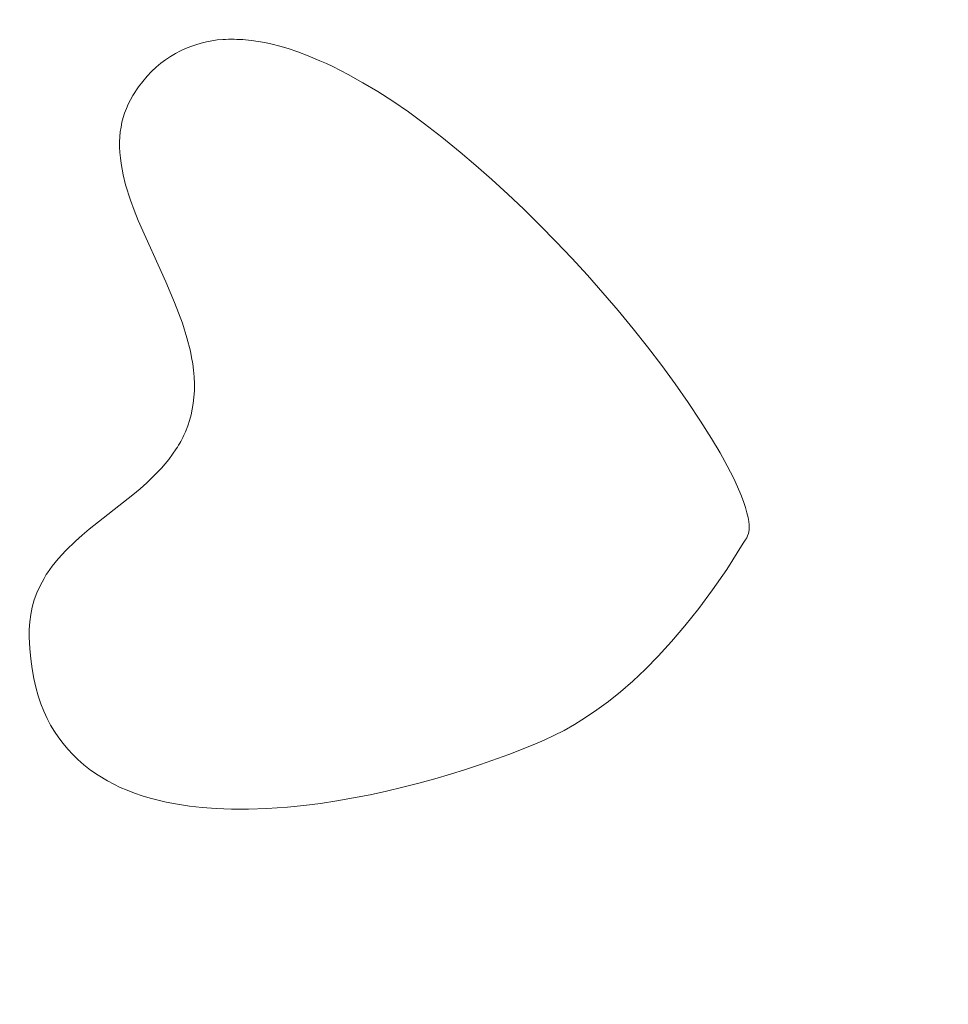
# Model space of a CAD drawing. Header units: millimetres. Extents: x -159 to 180, y -161 to 116.
# Tile 486 of 656: x -9.41 to -2.09, y -73.84 to -66.09. Entities that reach past the tile are written whole.
import ezdxf

# ---------------------------------------------------------------- set-up
doc = ezdxf.new("R2010")
doc.units = ezdxf.units.MM
doc.header["$MEASUREMENT"] = 0
doc.layers.add('Layer 1', color=7, linetype='Continuous')

msp = doc.modelspace()

# ---------------------------------------------------------------- linework, layer by layer
at = {"layer": 'Layer 1', "color": 18, "lineweight": 9}
for points, knots in [([(-158.5852, -104.074), (-158.5852, -104.074), (179.5952, -104.074), (179.5952, -104.074), (179.5952, -104.074), (179.5952, -104.074), (179.5952, 115.719), (179.5952, 115.719), (179.5952, 115.719), (179.5952, 115.719), (-158.5852, 115.719), (-158.5852, 115.719), (-158.5852, 115.719), (-158.5852, 115.719), (-158.5852, -104.074), (-158.5852, -104.074)], [0, 0, 0, 0, 0.2, 0.2, 0.2, 0.2, 0.4, 0.4, 0.4, 0.4, 0.6, 0.6, 0.6, 0.6, 1, 1, 1, 1]), ([(58.7021, -7.5691), (58.7021, -7.5691), (58.7021, -2.7996), (58.7021, -2.7996), (58.7021, -2.7996), (58.7021, -2.7996), (53.9333, -2.7996), (53.9333, -2.7996), (53.9333, -2.7996), (53.9333, -2.7996), (53.9333, 0.2004), (53.9333, 0.2004), (53.9333, 0.2004), (53.9333, 0.2004), (45.9738, 0.2004), (45.9738, 0.2004), (45.9738, 0.2004), (45.9738, 0.2004), (45.9738, -2.7996), (45.9738, -2.7996), (45.9738, -2.7996), (45.9738, -2.7996), (38.2683, -2.7996), (38.2683, -2.7996), (38.2683, -2.7996), (38.2683, -2.7996), (38.2683, 0.2004), (38.2683, 0.2004), (38.2683, 0.2004), (38.2683, 0.2004), (30.3088, 0.2004), (30.3088, 0.2004), (30.3088, 0.2004), (30.3088, 0.2004), (30.3088, -2.7996), (30.3088, -2.7996), (30.3088, -2.7996), (30.3088, -2.7996), (22.6034, -2.7996), (22.6034, -2.7996), (22.6034, -2.7996), (22.6034, -2.7996), (22.6034, 0.2004), (22.6034, 0.2004), (22.6034, 0.2004), (22.6034, 0.2004), (14.6439, 0.2004), (14.6439, 0.2004), (14.6439, 0.2004), (14.6439, 0.2004), (14.6439, -2.7996), (14.6439, -2.7996), (14.6439, -2.7996), (14.6439, -2.7996), (6.9385, -2.7996), (6.9385, -2.7996), (6.9385, -2.7996), (6.9385, -2.7996), (6.9385, 0.2004), (6.9385, 0.2004), (6.9385, 0.2004), (6.9385, 0.2004), (-1.021, 0.2004), (-1.021, 0.2004), (-1.021, 0.2004), (-1.021, 0.2004), (-1.021, -2.7996), (-1.021, -2.7996), (-1.021, -2.7996), (-1.021, -2.7996), (-8.7264, -2.7996), (-8.7264, -2.7996), (-8.7264, -2.7996), (-8.7264, -2.7996), (-8.7264, 0.2004), (-8.7264, 0.2004), (-8.7264, 0.2004), (-8.7264, 0.2004), (-16.686, 0.2004), (-16.686, 0.2004), (-16.686, 0.2004), (-16.686, 0.2004), (-16.686, -2.7996), (-16.686, -2.7996), (-16.686, -2.7996), (-16.686, -2.7996), (-24.3914, -2.7996), (-24.3914, -2.7996), (-24.3914, -2.7996), (-24.3914, -2.7996), (-24.3914, 0.2004), (-24.3914, 0.2004), (-24.3914, 0.2004), (-24.3914, 0.2004), (-32.351, 0.2004), (-32.351, 0.2004), (-32.351, 0.2004), (-32.351, 0.2004), (-32.351, -2.7996), (-32.351, -2.7996), (-32.351, -2.7996), (-32.351, -2.7996), (-37.1199, -2.7996), (-37.1199, -2.7996), (-37.1199, -2.7996), (-37.1199, -2.7996), (-37.1199, -7.5691), (-37.1199, -7.5691), (-37.1199, -7.5691), (-37.1199, -7.5691), (-40.1199, -7.5691), (-40.1199, -7.5691), (-40.1199, -7.5691), (-40.1199, -7.5691), (-40.1199, -15.5281), (-40.1199, -15.5281), (-40.1199, -15.5281), (-40.1199, -15.5281), (-37.1199, -15.5281), (-37.1199, -15.5281), (-37.1199, -15.5281), (-37.1199, -15.5281), (-37.1199, -23.2341), (-37.1199, -23.2341), (-37.1199, -23.2341), (-37.1199, -23.2341), (-40.1199, -23.2341), (-40.1199, -23.2341), (-40.1199, -23.2341), (-40.1199, -23.2341), (-40.1199, -31.1931), (-40.1199, -31.1931), (-40.1199, -31.1931), (-40.1199, -31.1931), (-37.1199, -31.1931), (-37.1199, -31.1931), (-37.1199, -31.1931), (-37.1199, -31.1931), (-37.1199, -38.8982), (-37.1199, -38.8982), (-37.1199, -38.8982), (-37.1199, -38.8982), (-40.1199, -38.8982), (-40.1199, -38.8982), (-40.1199, -38.8982), (-40.1199, -38.8982), (-40.1199, -46.8582), (-40.1199, -46.8582), (-40.1199, -46.8582), (-40.1199, -46.8582), (-37.1199, -46.8582), (-37.1199, -46.8582), (-37.1199, -46.8582), (-37.1199, -46.8582), (-37.1199, -54.5632), (-37.1199, -54.5632), (-37.1199, -54.5632), (-37.1199, -54.5632), (-40.1199, -54.5632), (-40.1199, -54.5632), (-40.1199, -54.5632), (-40.1199, -54.5632), (-40.1199, -62.5232), (-40.1199, -62.5232), (-40.1199, -62.5232), (-40.1199, -62.5232), (-37.1199, -62.5232), (-37.1199, -62.5232), (-37.1199, -62.5232), (-37.1199, -62.5232), (-37.1199, -70.2283), (-37.1199, -70.2283), (-37.1199, -70.2283), (-37.1199, -70.2283), (-40.1199, -70.2283), (-40.1199, -70.2283), (-40.1199, -70.2283), (-40.1199, -70.2283), (-40.1199, -78.1882), (-40.1199, -78.1882), (-40.1199, -78.1882), (-40.1199, -78.1882), (-37.1199, -78.1882), (-37.1199, -78.1882), (-37.1199, -78.1882), (-37.1199, -78.1882), (-37.1199, -85.8933), (-37.1199, -85.8933), (-37.1199, -85.8933), (-37.1199, -85.8933), (-40.1199, -85.8933), (-40.1199, -85.8933), (-40.1199, -85.8933), (-40.1199, -85.8933), (-40.1199, -93.8533), (-40.1199, -93.8533), (-40.1199, -93.8533), (-40.1199, -93.8533), (-37.1199, -93.8533), (-37.1199, -93.8533), (-37.1199, -93.8533), (-37.1199, -93.8533), (-37.1199, -98.6218), (-37.1199, -98.6218), (-37.1199, -98.6218), (-37.1199, -98.6218), (-32.351, -98.6218), (-32.351, -98.6218), (-32.351, -98.6218), (-32.351, -98.6218), (-32.351, -101.6218), (-32.351, -101.6218), (-32.351, -101.6218), (-32.351, -101.6218), (-24.3914, -101.6218), (-24.3914, -101.6218), (-24.3914, -101.6218), (-24.3914, -101.6218), (-24.3914, -98.6218), (-24.3914, -98.6218), (-24.3914, -98.6218), (-24.3914, -98.6218), (-16.686, -98.6218), (-16.686, -98.6218), (-16.686, -98.6218), (-16.686, -98.6218), (-16.686, -101.6218), (-16.686, -101.6218), (-16.686, -101.6218), (-16.686, -101.6218), (-8.7264, -101.6218), (-8.7264, -101.6218), (-8.7264, -101.6218), (-8.7264, -101.6218), (-8.7264, -98.6218), (-8.7264, -98.6218), (-8.7264, -98.6218), (-8.7264, -98.6218), (-1.021, -98.6218), (-1.021, -98.6218), (-1.021, -98.6218), (-1.021, -98.6218), (-1.021, -101.6218), (-1.021, -101.6218), (-1.021, -101.6218), (-1.021, -101.6218), (6.9385, -101.6218), (6.9385, -101.6218), (6.9385, -101.6218), (6.9385, -101.6218), (6.9385, -98.6218), (6.9385, -98.6218), (6.9385, -98.6218), (6.9385, -98.6218), (14.6439, -98.6218), (14.6439, -98.6218), (14.6439, -98.6218), (14.6439, -98.6218), (14.6439, -101.6218), (14.6439, -101.6218), (14.6439, -101.6218), (14.6439, -101.6218), (22.6034, -101.6218), (22.6034, -101.6218), (22.6034, -101.6218), (22.6034, -101.6218), (22.6034, -98.6218), (22.6034, -98.6218), (22.6034, -98.6218), (22.6034, -98.6218), (30.3088, -98.6218), (30.3088, -98.6218), (30.3088, -98.6218), (30.3088, -98.6218), (30.3088, -101.6218), (30.3088, -101.6218), (30.3088, -101.6218), (30.3088, -101.6218), (38.2683, -101.6218), (38.2683, -101.6218), (38.2683, -101.6218), (38.2683, -101.6218), (38.2683, -98.6218), (38.2683, -98.6218), (38.2683, -98.6218), (38.2683, -98.6218), (45.9738, -98.6218), (45.9738, -98.6218), (45.9738, -98.6218), (45.9738, -98.6218), (45.9738, -101.6218), (45.9738, -101.6218), (45.9738, -101.6218), (45.9738, -101.6218), (53.9333, -101.6218), (53.9333, -101.6218), (53.9333, -101.6218), (53.9333, -101.6218), (53.9333, -98.6218), (53.9333, -98.6218), (53.9333, -98.6218), (53.9333, -98.6218), (58.7021, -98.6218), (58.7021, -98.6218), (58.7021, -98.6218), (58.7021, -98.6218), (58.7021, -93.8533), (58.7021, -93.8533), (58.7021, -93.8533), (58.7021, -93.8533), (61.7021, -93.8533), (61.7021, -93.8533), (61.7021, -93.8533), (61.7021, -93.8533), (61.7021, -85.8933), (61.7021, -85.8933), (61.7021, -85.8933), (61.7021, -85.8933), (58.7021, -85.8933), (58.7021, -85.8933), (58.7021, -85.8933), (58.7021, -85.8933), (58.7021, -78.1882), (58.7021, -78.1882), (58.7021, -78.1882), (58.7021, -78.1882), (61.7021, -78.1882), (61.7021, -78.1882), (61.7021, -78.1882), (61.7021, -78.1882), (61.7021, -70.2283), (61.7021, -70.2283), (61.7021, -70.2283), (61.7021, -70.2283), (58.7021, -70.2283), (58.7021, -70.2283), (58.7021, -70.2283), (58.7021, -70.2283), (58.7021, -62.5232), (58.7021, -62.5232), (58.7021, -62.5232), (58.7021, -62.5232), (61.7021, -62.5232), (61.7021, -62.5232), (61.7021, -62.5232), (61.7021, -62.5232), (61.7021, -54.5632), (61.7021, -54.5632), (61.7021, -54.5632), (61.7021, -54.5632), (58.7021, -54.5632), (58.7021, -54.5632), (58.7021, -54.5632), (58.7021, -54.5632), (58.7021, -46.8582), (58.7021, -46.8582), (58.7021, -46.8582), (58.7021, -46.8582), (61.7021, -46.8582), (61.7021, -46.8582), (61.7021, -46.8582), (61.7021, -46.8582), (61.7021, -38.8982), (61.7021, -38.8982), (61.7021, -38.8982), (61.7021, -38.8982), (58.7021, -38.8982), (58.7021, -38.8982), (58.7021, -38.8982), (58.7021, -38.8982), (58.7021, -31.1931), (58.7021, -31.1931), (58.7021, -31.1931), (58.7021, -31.1931), (61.7021, -31.1931), (61.7021, -31.1931), (61.7021, -31.1931), (61.7021, -31.1931), (61.7021, -23.2341), (61.7021, -23.2341), (61.7021, -23.2341), (61.7021, -23.2341), (58.7021, -23.2341), (58.7021, -23.2341), (58.7021, -23.2341), (58.7021, -23.2341), (58.7021, -15.5281), (58.7021, -15.5281), (58.7021, -15.5281), (58.7021, -15.5281), (61.7021, -15.5281), (61.7021, -15.5281), (61.7021, -15.5281), (61.7021, -15.5281), (61.7021, -7.5691), (61.7021, -7.5691), (61.7021, -7.5691), (61.7021, -7.5691), (58.7021, -7.5691), (58.7021, -7.5691)], [0, 0, 0, 0, 0.009901, 0.009901, 0.009901, 0.009901, 0.019802, 0.019802, 0.019802, 0.019802, 0.029703, 0.029703, 0.029703, 0.029703, 0.039604, 0.039604, 0.039604, 0.039604, 0.049505, 0.049505, 0.049505, 0.049505, 0.059406, 0.059406, 0.059406, 0.059406, 0.069307, 0.069307, 0.069307, 0.069307, 0.079208, 0.079208, 0.079208, 0.079208, 0.089109, 0.089109, 0.089109, 0.089109, 0.09901, 0.09901, 0.09901, 0.09901, 0.108911, 0.108911, 0.108911, 0.108911, 0.118812, 0.118812, 0.118812, 0.118812, 0.128713, 0.128713, 0.128713, 0.128713, 0.138614, 0.138614, 0.138614, 0.138614, 0.148515, 0.148515, 0.148515, 0.148515, 0.158416, 0.158416, 0.158416, 0.158416, 0.168317, 0.168317, 0.168317, 0.168317, 0.178218, 0.178218, 0.178218, 0.178218, 0.188119, 0.188119, 0.188119, 0.188119, 0.19802, 0.19802, 0.19802, 0.19802, 0.207921, 0.207921, 0.207921, 0.207921, 0.217822, 0.217822, 0.217822, 0.217822, 0.227723, 0.227723, 0.227723, 0.227723, 0.237624, 0.237624, 0.237624, 0.237624, 0.247525, 0.247525, 0.247525, 0.247525, 0.257426, 0.257426, 0.257426, 0.257426, 0.267327, 0.267327, 0.267327, 0.267327, 0.277228, 0.277228, 0.277228, 0.277228, 0.287129, 0.287129, 0.287129, 0.287129, 0.29703, 0.29703, 0.29703, 0.29703, 0.306931, 0.306931, 0.306931, 0.306931, 0.316832, 0.316832, 0.316832, 0.316832, 0.326733, 0.326733, 0.326733, 0.326733, 0.336634, 0.336634, 0.336634, 0.336634, 0.346535, 0.346535, 0.346535, 0.346535, 0.356436, 0.356436, 0.356436, 0.356436, 0.366337, 0.366337, 0.366337, 0.366337, 0.376238, 0.376238, 0.376238, 0.376238, 0.386139, 0.386139, 0.386139, 0.386139, 0.39604, 0.39604, 0.39604, 0.39604, 0.405941, 0.405941, 0.405941, 0.405941, 0.415842, 0.415842, 0.415842, 0.415842, 0.425743, 0.425743, 0.425743, 0.425743, 0.435644, 0.435644, 0.435644, 0.435644, 0.445545, 0.445545, 0.445545, 0.445545, 0.455446, 0.455446, 0.455446, 0.455446, 0.465347, 0.465347, 0.465347, 0.465347, 0.475248, 0.475248, 0.475248, 0.475248, 0.485149, 0.485149, 0.485149, 0.485149, 0.49505, 0.49505, 0.49505, 0.49505, 0.50495, 0.50495, 0.50495, 0.50495, 0.514851, 0.514851, 0.514851, 0.514851, 0.524752, 0.524752, 0.524752, 0.524752, 0.534653, 0.534653, 0.534653, 0.534653, 0.544554, 0.544554, 0.544554, 0.544554, 0.554455, 0.554455, 0.554455, 0.554455, 0.564356, 0.564356, 0.564356, 0.564356, 0.574257, 0.574257, 0.574257, 0.574257, 0.584158, 0.584158, 0.584158, 0.584158, 0.594059, 0.594059, 0.594059, 0.594059, 0.60396, 0.60396, 0.60396, 0.60396, 0.613861, 0.613861, 0.613861, 0.613861, 0.623762, 0.623762, 0.623762, 0.623762, 0.633663, 0.633663, 0.633663, 0.633663, 0.643564, 0.643564, 0.643564, 0.643564, 0.653465, 0.653465, 0.653465, 0.653465, 0.663366, 0.663366, 0.663366, 0.663366, 0.673267, 0.673267, 0.673267, 0.673267, 0.683168, 0.683168, 0.683168, 0.683168, 0.693069, 0.693069, 0.693069, 0.693069, 0.70297, 0.70297, 0.70297, 0.70297, 0.712871, 0.712871, 0.712871, 0.712871, 0.722772, 0.722772, 0.722772, 0.722772, 0.732673, 0.732673, 0.732673, 0.732673, 0.742574, 0.742574, 0.742574, 0.742574, 0.752475, 0.752475, 0.752475, 0.752475, 0.762376, 0.762376, 0.762376, 0.762376, 0.772277, 0.772277, 0.772277, 0.772277, 0.782178, 0.782178, 0.782178, 0.782178, 0.792079, 0.792079, 0.792079, 0.792079, 0.80198, 0.80198, 0.80198, 0.80198, 0.811881, 0.811881, 0.811881, 0.811881, 0.821782, 0.821782, 0.821782, 0.821782, 0.831683, 0.831683, 0.831683, 0.831683, 0.841584, 0.841584, 0.841584, 0.841584, 0.851485, 0.851485, 0.851485, 0.851485, 0.861386, 0.861386, 0.861386, 0.861386, 0.871287, 0.871287, 0.871287, 0.871287, 0.881188, 0.881188, 0.881188, 0.881188, 0.891089, 0.891089, 0.891089, 0.891089, 0.90099, 0.90099, 0.90099, 0.90099, 0.910891, 0.910891, 0.910891, 0.910891, 0.920792, 0.920792, 0.920792, 0.920792, 0.930693, 0.930693, 0.930693, 0.930693, 0.940594, 0.940594, 0.940594, 0.940594, 0.950495, 0.950495, 0.950495, 0.950495, 0.960396, 0.960396, 0.960396, 0.960396, 0.970297, 0.970297, 0.970297, 0.970297, 0.980198, 0.980198, 0.980198, 0.980198, 1, 1, 1, 1]), ([(-9.3336, -70.9519), (-9.3336, -70.9519), (-9.3328, -70.8904), (-9.3328, -70.8904), (-9.3328, -70.8904), (-9.3328, -70.8904), (-9.3287, -70.8307), (-9.3287, -70.8307), (-9.3287, -70.8307), (-9.3287, -70.8307), (-9.321, -70.7725), (-9.321, -70.7725), (-9.321, -70.7725), (-9.321, -70.7725), (-9.3093, -70.7153), (-9.3093, -70.7153), (-9.3093, -70.7153), (-9.3093, -70.7153), (-9.2934, -70.6588), (-9.2934, -70.6588), (-9.2934, -70.6588), (-9.2934, -70.6588), (-9.2728, -70.6025), (-9.2728, -70.6025), (-9.2728, -70.6025), (-9.2728, -70.6025), (-9.2473, -70.5461), (-9.2473, -70.5461), (-9.2473, -70.5461), (-9.2473, -70.5461), (-9.2166, -70.489), (-9.2166, -70.489), (-9.2166, -70.489), (-9.2166, -70.489), (-9.2076, -70.4734), (-9.2076, -70.4734), (-9.2076, -70.4734), (-9.2076, -70.4734), (-9.1985, -70.4588), (-9.1985, -70.4588), (-9.1985, -70.4588), (-9.1985, -70.4588), (-9.1891, -70.4451), (-9.1891, -70.4451), (-9.1891, -70.4451), (-9.1891, -70.4451), (-9.1526, -70.3933), (-9.1526, -70.3933), (-9.1526, -70.3933), (-9.1526, -70.3933), (-9.1059, -70.3355), (-9.1059, -70.3355), (-9.1059, -70.3355), (-9.1059, -70.3355), (-9.0459, -70.27), (-9.0459, -70.27), (-9.0459, -70.27), (-9.0459, -70.27), (-8.9695, -70.1951), (-8.9695, -70.1951), (-8.9695, -70.1951), (-8.9695, -70.1951), (-8.9158, -70.1472), (-8.9158, -70.1472), (-8.9158, -70.1472), (-8.9158, -70.1472), (-8.8604, -70.1013), (-8.8604, -70.1013), (-8.8604, -70.1013), (-8.8604, -70.1013), (-8.5159, -69.8298), (-8.5159, -69.8298), (-8.5159, -69.8298), (-8.5159, -69.8298), (-8.4602, -69.783), (-8.4602, -69.783), (-8.4602, -69.783), (-8.4602, -69.783), (-8.4061, -69.7351), (-8.4061, -69.7351), (-8.4061, -69.7351), (-8.4061, -69.7351), (-8.348, -69.6798), (-8.348, -69.6798), (-8.348, -69.6798), (-8.348, -69.6798), (-8.2912, -69.621), (-8.2912, -69.621), (-8.2912, -69.621), (-8.2912, -69.621), (-8.234, -69.5527), (-8.234, -69.5527), (-8.234, -69.5527), (-8.234, -69.5527), (-8.1744, -69.4695), (-8.1744, -69.4695), (-8.1744, -69.4695), (-8.1744, -69.4695), (-8.1652, -69.4548), (-8.1652, -69.4548), (-8.1652, -69.4548), (-8.1652, -69.4548), (-8.156, -69.4402), (-8.156, -69.4402), (-8.156, -69.4402), (-8.156, -69.4402), (-8.1472, -69.4246), (-8.1472, -69.4246), (-8.1472, -69.4246), (-8.1472, -69.4246), (-8.1387, -69.4099), (-8.1387, -69.4099), (-8.1387, -69.4099), (-8.1387, -69.4099), (-8.1305, -69.3943), (-8.1305, -69.3943), (-8.1305, -69.3943), (-8.1305, -69.3943), (-8.1224, -69.3787), (-8.1224, -69.3787), (-8.1224, -69.3787), (-8.1224, -69.3787), (-8.1148, -69.3621), (-8.1148, -69.3621), (-8.1148, -69.3621), (-8.1148, -69.3621), (-8.1025, -69.3355), (-8.1025, -69.3355), (-8.1025, -69.3355), (-8.1025, -69.3355), (-8.0841, -69.2879), (-8.0841, -69.2879), (-8.0841, -69.2879), (-8.0841, -69.2879), (-8.0704, -69.2455), (-8.0704, -69.2455), (-8.0704, -69.2455), (-8.0704, -69.2455), (-8.0584, -69.2022), (-8.0584, -69.2022), (-8.0584, -69.2022), (-8.0584, -69.2022), (-8.0484, -69.1575), (-8.0484, -69.1575), (-8.0484, -69.1575), (-8.0484, -69.1575), (-8.0406, -69.1111), (-8.0406, -69.1111), (-8.0406, -69.1111), (-8.0406, -69.1111), (-8.0351, -69.0626), (-8.0351, -69.0626), (-8.0351, -69.0626), (-8.0351, -69.0626), (-8.0321, -69.0116), (-8.0321, -69.0116), (-8.0321, -69.0116), (-8.0321, -69.0116), (-8.0319, -68.9577), (-8.0319, -68.9577), (-8.0319, -68.9577), (-8.0319, -68.9577), (-8.0346, -68.9006), (-8.0346, -68.9006), (-8.0346, -68.9006), (-8.0346, -68.9006), (-8.0391, -68.8502), (-8.0391, -68.8502), (-8.0391, -68.8502), (-8.0391, -68.8502), (-8.0454, -68.8004), (-8.0454, -68.8004), (-8.0454, -68.8004), (-8.0454, -68.8004), (-8.0536, -68.7508), (-8.0536, -68.7508), (-8.0536, -68.7508), (-8.0536, -68.7508), (-8.0638, -68.7005), (-8.0638, -68.7005), (-8.0638, -68.7005), (-8.0638, -68.7005), (-8.0907, -68.5955), (-8.0907, -68.5955), (-8.0907, -68.5955), (-8.0907, -68.5955), (-8.1266, -68.4802), (-8.1266, -68.4802), (-8.1266, -68.4802), (-8.1266, -68.4802), (-8.1563, -68.3982), (-8.1563, -68.3982), (-8.1563, -68.3982), (-8.1563, -68.3982), (-8.1884, -68.3162), (-8.1884, -68.3162), (-8.1884, -68.3162), (-8.1884, -68.3162), (-8.2582, -68.1531), (-8.2582, -68.1531), (-8.2582, -68.1531), (-8.2582, -68.1531), (-8.4742, -67.6697), (-8.4742, -67.6697), (-8.4742, -67.6697), (-8.4742, -67.6697), (-8.5056, -67.5906), (-8.5056, -67.5906), (-8.5056, -67.5906), (-8.5056, -67.5906), (-8.5344, -67.5115), (-8.5344, -67.5115), (-8.5344, -67.5115), (-8.5344, -67.5115), (-8.5734, -67.3892), (-8.5734, -67.3892), (-8.5734, -67.3892), (-8.5734, -67.3892), (-8.5928, -67.3122), (-8.5928, -67.3122), (-8.5928, -67.3122), (-8.5928, -67.3122), (-8.6093, -67.2229), (-8.6093, -67.2229), (-8.6093, -67.2229), (-8.6093, -67.2229), (-8.6151, -67.1788), (-8.6151, -67.1788), (-8.6151, -67.1788), (-8.6151, -67.1788), (-8.619, -67.1358), (-8.619, -67.1358), (-8.619, -67.1358), (-8.619, -67.1358), (-8.621, -67.0938), (-8.621, -67.0938), (-8.621, -67.0938), (-8.621, -67.0938), (-8.6211, -67.0529), (-8.6211, -67.0529), (-8.6211, -67.0529), (-8.6211, -67.0529), (-8.6193, -67.0129), (-8.6193, -67.0129), (-8.6193, -67.0129), (-8.6193, -67.0129), (-8.6156, -66.9738), (-8.6156, -66.9738), (-8.6156, -66.9738), (-8.6156, -66.9738), (-8.61, -66.9355), (-8.61, -66.9355), (-8.61, -66.9355), (-8.61, -66.9355), (-8.6024, -66.898), (-8.6024, -66.898), (-8.6024, -66.898), (-8.6024, -66.898), (-8.5929, -66.8612), (-8.5929, -66.8612), (-8.5929, -66.8612), (-8.5929, -66.8612), (-8.5814, -66.825), (-8.5814, -66.825), (-8.5814, -66.825), (-8.5814, -66.825), (-8.568, -66.7895), (-8.568, -66.7895), (-8.568, -66.7895), (-8.568, -66.7895), (-8.5527, -66.7544), (-8.5527, -66.7544), (-8.5527, -66.7544), (-8.5527, -66.7544), (-8.5161, -66.6857), (-8.5161, -66.6857), (-8.5161, -66.6857), (-8.5161, -66.6857), (-8.4716, -66.6184), (-8.4716, -66.6184), (-8.4716, -66.6184), (-8.4716, -66.6184), (-8.4385, -66.5753), (-8.4385, -66.5753), (-8.4385, -66.5753), (-8.4385, -66.5753), (-8.4045, -66.5353), (-8.4045, -66.5353), (-8.4045, -66.5353), (-8.4045, -66.5353), (-8.3694, -66.4984), (-8.3694, -66.4984), (-8.3694, -66.4984), (-8.3694, -66.4984), (-8.3335, -66.4644), (-8.3335, -66.4644), (-8.3335, -66.4644), (-8.3335, -66.4644), (-8.2967, -66.4333), (-8.2967, -66.4333), (-8.2967, -66.4333), (-8.2967, -66.4333), (-8.2592, -66.405), (-8.2592, -66.405), (-8.2592, -66.405), (-8.2592, -66.405), (-8.2209, -66.3793), (-8.2209, -66.3793), (-8.2209, -66.3793), (-8.2209, -66.3793), (-8.1818, -66.3562), (-8.1818, -66.3562), (-8.1818, -66.3562), (-8.1818, -66.3562), (-8.1422, -66.3355), (-8.1422, -66.3355), (-8.1422, -66.3355), (-8.1422, -66.3355), (-8.102, -66.3171), (-8.102, -66.3171), (-8.102, -66.3171), (-8.102, -66.3171), (-8.0612, -66.3009), (-8.0612, -66.3009), (-8.0612, -66.3009), (-8.0612, -66.3009), (-8.02, -66.2869), (-8.02, -66.2869), (-8.02, -66.2869), (-8.02, -66.2869), (-7.9784, -66.2749), (-7.9784, -66.2749), (-7.9784, -66.2749), (-7.9784, -66.2749), (-7.9364, -66.2647), (-7.9364, -66.2647), (-7.9364, -66.2647), (-7.9364, -66.2647), (-7.8514, -66.2498), (-7.8514, -66.2498), (-7.8514, -66.2498), (-7.8514, -66.2498), (-7.808, -66.2459), (-7.808, -66.2459), (-7.808, -66.2459), (-7.808, -66.2459), (-7.786, -66.2449), (-7.786, -66.2449), (-7.786, -66.2449), (-7.786, -66.2449), (-7.7638, -66.2439), (-7.7638, -66.2439), (-7.7638, -66.2439), (-7.7638, -66.2439), (-7.7191, -66.2439), (-7.7191, -66.2439), (-7.7191, -66.2439), (-7.7191, -66.2439), (-7.6965, -66.2449), (-7.6965, -66.2449), (-7.6965, -66.2449), (-7.6965, -66.2449), (-7.6738, -66.2459), (-7.6738, -66.2459), (-7.6738, -66.2459), (-7.6738, -66.2459), (-7.651, -66.2468), (-7.651, -66.2468), (-7.651, -66.2468), (-7.651, -66.2468), (-7.6281, -66.2488), (-7.6281, -66.2488), (-7.6281, -66.2488), (-7.6281, -66.2488), (-7.6049, -66.2507), (-7.6049, -66.2507), (-7.6049, -66.2507), (-7.6049, -66.2507), (-7.5817, -66.2537), (-7.5817, -66.2537), (-7.5817, -66.2537), (-7.5817, -66.2537), (-7.4769, -66.2707), (-7.4769, -66.2707), (-7.4769, -66.2707), (-7.4769, -66.2707), (-7.4204, -66.2823), (-7.4204, -66.2823), (-7.4204, -66.2823), (-7.4204, -66.2823), (-7.3593, -66.2974), (-7.3593, -66.2974), (-7.3593, -66.2974), (-7.3593, -66.2974), (-7.2923, -66.317), (-7.2923, -66.317), (-7.2923, -66.317), (-7.2923, -66.317), (-7.2181, -66.3421), (-7.2181, -66.3421), (-7.2181, -66.3421), (-7.2181, -66.3421), (-7.1353, -66.3737), (-7.1353, -66.3737), (-7.1353, -66.3737), (-7.1353, -66.3737), (-7.0426, -66.4129), (-7.0426, -66.4129), (-7.0426, -66.4129), (-7.0426, -66.4129), (-6.9915, -66.4353), (-6.9915, -66.4353), (-6.9915, -66.4353), (-6.9915, -66.4353), (-6.9401, -66.4597), (-6.9401, -66.4597), (-6.9401, -66.4597), (-6.9401, -66.4597), (-6.8216, -66.5217), (-6.8216, -66.5217), (-6.8216, -66.5217), (-6.8216, -66.5217), (-6.7047, -66.5867), (-6.7047, -66.5867), (-6.7047, -66.5867), (-6.7047, -66.5867), (-6.5877, -66.6564), (-6.5877, -66.6564), (-6.5877, -66.6564), (-6.5877, -66.6564), (-6.4687, -66.7325), (-6.4687, -66.7325), (-6.4687, -66.7325), (-6.4687, -66.7325), (-6.346, -66.8164), (-6.346, -66.8164), (-6.346, -66.8164), (-6.346, -66.8164), (-6.2178, -66.91), (-6.2178, -66.91), (-6.2178, -66.91), (-6.2178, -66.91), (-6.0822, -67.0149), (-6.0822, -67.0149), (-6.0822, -67.0149), (-6.0822, -67.0149), (-5.9376, -67.1326), (-5.9376, -67.1326), (-5.9376, -67.1326), (-5.9376, -67.1326), (-5.8142, -67.2374), (-5.8142, -67.2374), (-5.8142, -67.2374), (-5.8142, -67.2374), (-5.6894, -67.3476), (-5.6894, -67.3476), (-5.6894, -67.3476), (-5.6894, -67.3476), (-5.5637, -67.463), (-5.5637, -67.463), (-5.5637, -67.463), (-5.5637, -67.463), (-5.4373, -67.583), (-5.4373, -67.583), (-5.4373, -67.583), (-5.4373, -67.583), (-5.3109, -67.7074), (-5.3109, -67.7074), (-5.3109, -67.7074), (-5.3109, -67.7074), (-5.1848, -67.8357), (-5.1848, -67.8357), (-5.1848, -67.8357), (-5.1848, -67.8357), (-5.0596, -67.9676), (-5.0596, -67.9676), (-5.0596, -67.9676), (-5.0596, -67.9676), (-4.9356, -68.1026), (-4.9356, -68.1026), (-4.9356, -68.1026), (-4.9356, -68.1026), (-4.8133, -68.2404), (-4.8133, -68.2404), (-4.8133, -68.2404), (-4.8133, -68.2404), (-4.6932, -68.3805), (-4.6932, -68.3805), (-4.6932, -68.3805), (-4.6932, -68.3805), (-4.5758, -68.5227), (-4.5758, -68.5227), (-4.5758, -68.5227), (-4.5758, -68.5227), (-4.4614, -68.6665), (-4.4614, -68.6665), (-4.4614, -68.6665), (-4.4614, -68.6665), (-4.3505, -68.8116), (-4.3505, -68.8116), (-4.3505, -68.8116), (-4.3505, -68.8116), (-4.2437, -68.9575), (-4.2437, -68.9575), (-4.2437, -68.9575), (-4.2437, -68.9575), (-4.1412, -69.1038), (-4.1412, -69.1038), (-4.1412, -69.1038), (-4.1412, -69.1038), (-4.0437, -69.2503), (-4.0437, -69.2503), (-4.0437, -69.2503), (-4.0437, -69.2503), (-3.9569, -69.3868), (-3.9569, -69.3868), (-3.9569, -69.3868), (-3.9569, -69.3868), (-3.8891, -69.5), (-3.8891, -69.5), (-3.8891, -69.5), (-3.8891, -69.5), (-3.8334, -69.6013), (-3.8334, -69.6013), (-3.8334, -69.6013), (-3.8334, -69.6013), (-3.7831, -69.7024), (-3.7831, -69.7024), (-3.7831, -69.7024), (-3.7831, -69.7024), (-3.7526, -69.7689), (-3.7526, -69.7689), (-3.7526, -69.7689), (-3.7526, -69.7689), (-3.7273, -69.8287), (-3.7273, -69.8287), (-3.7273, -69.8287), (-3.7273, -69.8287), (-3.7069, -69.8822), (-3.7069, -69.8822), (-3.7069, -69.8822), (-3.7069, -69.8822), (-3.6908, -69.9297), (-3.6908, -69.9297), (-3.6908, -69.9297), (-3.6908, -69.9297), (-3.6787, -69.9716), (-3.6787, -69.9716), (-3.6787, -69.9716), (-3.6787, -69.9716), (-3.67, -70.0081), (-3.67, -70.0081), (-3.67, -70.0081), (-3.67, -70.0081), (-3.6644, -70.0397), (-3.6644, -70.0397), (-3.6644, -70.0397), (-3.6644, -70.0397), (-3.6613, -70.0666), (-3.6613, -70.0666), (-3.6613, -70.0666), (-3.6613, -70.0666), (-3.6603, -70.0891), (-3.6603, -70.0891), (-3.6603, -70.0891), (-3.6603, -70.0891), (-3.6609, -70.1077), (-3.6609, -70.1077), (-3.6609, -70.1077), (-3.6609, -70.1077), (-3.6653, -70.1342), (-3.6653, -70.1342), (-3.6653, -70.1342), (-3.6653, -70.1342), (-3.6737, -70.1541), (-3.6737, -70.1541), (-3.6737, -70.1541), (-3.6737, -70.1541), (-3.6766, -70.1619), (-3.6766, -70.1619), (-3.6766, -70.1619), (-3.6766, -70.1619), (-3.6801, -70.1687), (-3.6801, -70.1687), (-3.6801, -70.1687), (-3.6801, -70.1687), (-3.6838, -70.1755), (-3.6838, -70.1755), (-3.6838, -70.1755), (-3.6838, -70.1755), (-3.688, -70.1814), (-3.688, -70.1814), (-3.688, -70.1814), (-3.688, -70.1814), (-3.6917, -70.1873), (-3.6917, -70.1873), (-3.6917, -70.1873), (-3.6917, -70.1873), (-3.7073, -70.2117), (-3.7073, -70.2117), (-3.7073, -70.2117), (-3.7073, -70.2117), (-3.8378, -70.4187), (-3.8378, -70.4187), (-3.8378, -70.4187), (-3.8378, -70.4187), (-3.9493, -70.5789), (-3.9493, -70.5789), (-3.9493, -70.5789), (-3.9493, -70.5789), (-4.0591, -70.7266), (-4.0591, -70.7266), (-4.0591, -70.7266), (-4.0591, -70.7266), (-4.167, -70.8623), (-4.167, -70.8623), (-4.167, -70.8623), (-4.167, -70.8623), (-4.273, -70.9865), (-4.273, -70.9865), (-4.273, -70.9865), (-4.273, -70.9865), (-4.377, -71.1), (-4.377, -71.1), (-4.377, -71.1), (-4.377, -71.1), (-4.4787, -71.2032), (-4.4787, -71.2032), (-4.4787, -71.2032), (-4.4787, -71.2032), (-4.5782, -71.2967), (-4.5782, -71.2967), (-4.5782, -71.2967), (-4.5782, -71.2967), (-4.6752, -71.381), (-4.6752, -71.381), (-4.6752, -71.381), (-4.6752, -71.381), (-4.7696, -71.4568), (-4.7696, -71.4568), (-4.7696, -71.4568), (-4.7696, -71.4568), (-4.8614, -71.5246), (-4.8614, -71.5246), (-4.8614, -71.5246), (-4.8614, -71.5246), (-4.9504, -71.5849), (-4.9504, -71.5849), (-4.9504, -71.5849), (-4.9504, -71.5849), (-5.0364, -71.6383), (-5.0364, -71.6383), (-5.0364, -71.6383), (-5.0364, -71.6383), (-5.1195, -71.6855), (-5.1195, -71.6855), (-5.1195, -71.6855), (-5.1195, -71.6855), (-5.1994, -71.7269), (-5.1994, -71.7269), (-5.1994, -71.7269), (-5.1994, -71.7269), (-5.276, -71.7631), (-5.276, -71.7631), (-5.276, -71.7631), (-5.276, -71.7631), (-5.3492, -71.7947), (-5.3492, -71.7947), (-5.3492, -71.7947), (-5.3492, -71.7947), (-5.5548, -71.8753), (-5.5548, -71.8753), (-5.5548, -71.8753), (-5.5548, -71.8753), (-5.7778, -71.9546), (-5.7778, -71.9546), (-5.7778, -71.9546), (-5.7778, -71.9546), (-5.8948, -71.993), (-5.8948, -71.993), (-5.8948, -71.993), (-5.8948, -71.993), (-6.015, -72.0304), (-6.015, -72.0304), (-6.015, -72.0304), (-6.015, -72.0304), (-6.1379, -72.0664), (-6.1379, -72.0664), (-6.1379, -72.0664), (-6.1379, -72.0664), (-6.2631, -72.1008), (-6.2631, -72.1008), (-6.2631, -72.1008), (-6.2631, -72.1008), (-6.3902, -72.1334), (-6.3902, -72.1334), (-6.3902, -72.1334), (-6.3902, -72.1334), (-6.5187, -72.1639), (-6.5187, -72.1639), (-6.5187, -72.1639), (-6.5187, -72.1639), (-6.6483, -72.192), (-6.6483, -72.192), (-6.6483, -72.192), (-6.6483, -72.192), (-6.7786, -72.2176), (-6.7786, -72.2176), (-6.7786, -72.2176), (-6.7786, -72.2176), (-6.9091, -72.2403), (-6.9091, -72.2403), (-6.9091, -72.2403), (-6.9091, -72.2403), (-7.0394, -72.2599), (-7.0394, -72.2599), (-7.0394, -72.2599), (-7.0394, -72.2599), (-7.1691, -72.2761), (-7.1691, -72.2761), (-7.1691, -72.2761), (-7.1691, -72.2761), (-7.2978, -72.2888), (-7.2978, -72.2888), (-7.2978, -72.2888), (-7.2978, -72.2888), (-7.46, -72.3001), (-7.46, -72.3001), (-7.46, -72.3001), (-7.46, -72.3001), (-7.6066, -72.3057), (-7.6066, -72.3057), (-7.6066, -72.3057), (-7.6066, -72.3057), (-7.7393, -72.306), (-7.7393, -72.306), (-7.7393, -72.306), (-7.7393, -72.306), (-7.8598, -72.3016), (-7.8598, -72.3016), (-7.8598, -72.3016), (-7.8598, -72.3016), (-7.9698, -72.2932), (-7.9698, -72.2932), (-7.9698, -72.2932), (-7.9698, -72.2932), (-8.0709, -72.2813), (-8.0709, -72.2813), (-8.0709, -72.2813), (-8.0709, -72.2813), (-8.1648, -72.2665), (-8.1648, -72.2665), (-8.1648, -72.2665), (-8.1648, -72.2665), (-8.2533, -72.2493), (-8.2533, -72.2493), (-8.2533, -72.2493), (-8.2533, -72.2493), (-8.3179, -72.2346), (-8.3179, -72.2346), (-8.3179, -72.2346), (-8.3179, -72.2346), (-8.3815, -72.2179), (-8.3815, -72.2179), (-8.3815, -72.2179), (-8.3815, -72.2179), (-8.4434, -72.1995), (-8.4434, -72.1995), (-8.4434, -72.1995), (-8.4434, -72.1995), (-8.5035, -72.1793), (-8.5035, -72.1793), (-8.5035, -72.1793), (-8.5035, -72.1793), (-8.5611, -72.1574), (-8.5611, -72.1574), (-8.5611, -72.1574), (-8.5611, -72.1574), (-8.6159, -72.1341), (-8.6159, -72.1341), (-8.6159, -72.1341), (-8.6159, -72.1341), (-8.6674, -72.1093), (-8.6674, -72.1093), (-8.6674, -72.1093), (-8.6674, -72.1093), (-8.7153, -72.0833), (-8.7153, -72.0833), (-8.7153, -72.0833), (-8.7153, -72.0833), (-8.7905, -72.038), (-8.7905, -72.038), (-8.7905, -72.038), (-8.7905, -72.038), (-8.851, -71.9975), (-8.851, -71.9975), (-8.851, -71.9975), (-8.851, -71.9975), (-8.9024, -71.9579), (-8.9024, -71.9579), (-8.9024, -71.9579), (-8.9024, -71.9579), (-8.95, -71.9153), (-8.95, -71.9153), (-8.95, -71.9153), (-8.95, -71.9153), (-8.9905, -71.8748), (-8.9905, -71.8748), (-8.9905, -71.8748), (-8.9905, -71.8748), (-9.0293, -71.8328), (-9.0293, -71.8328), (-9.0293, -71.8328), (-9.0293, -71.8328), (-9.0661, -71.789), (-9.0661, -71.789), (-9.0661, -71.789), (-9.0661, -71.789), (-9.101, -71.7431), (-9.101, -71.7431), (-9.101, -71.7431), (-9.101, -71.7431), (-9.1337, -71.695), (-9.1337, -71.695), (-9.1337, -71.695), (-9.1337, -71.695), (-9.1643, -71.6445), (-9.1643, -71.6445), (-9.1643, -71.6445), (-9.1643, -71.6445), (-9.1927, -71.5912), (-9.1927, -71.5912), (-9.1927, -71.5912), (-9.1927, -71.5912), (-9.2187, -71.535), (-9.2187, -71.535), (-9.2187, -71.535), (-9.2187, -71.535), (-9.2423, -71.4756), (-9.2423, -71.4756), (-9.2423, -71.4756), (-9.2423, -71.4756), (-9.2635, -71.4128), (-9.2635, -71.4128), (-9.2635, -71.4128), (-9.2635, -71.4128), (-9.2821, -71.3464), (-9.2821, -71.3464), (-9.2821, -71.3464), (-9.2821, -71.3464), (-9.298, -71.2761), (-9.298, -71.2761), (-9.298, -71.2761), (-9.298, -71.2761), (-9.3112, -71.2017), (-9.3112, -71.2017), (-9.3112, -71.2017), (-9.3112, -71.2017), (-9.3216, -71.1231), (-9.3216, -71.1231), (-9.3216, -71.1231), (-9.3216, -71.1231), (-9.3291, -71.0399), (-9.3291, -71.0399), (-9.3291, -71.0399), (-9.3291, -71.0399), (-9.3336, -70.9519), (-9.3336, -70.9519)], [0, 0, 0, 0, 0.004587, 0.004587, 0.004587, 0.004587, 0.009174, 0.009174, 0.009174, 0.009174, 0.013761, 0.013761, 0.013761, 0.013761, 0.018349, 0.018349, 0.018349, 0.018349, 0.022936, 0.022936, 0.022936, 0.022936, 0.027523, 0.027523, 0.027523, 0.027523, 0.03211, 0.03211, 0.03211, 0.03211, 0.036697, 0.036697, 0.036697, 0.036697, 0.041284, 0.041284, 0.041284, 0.041284, 0.045872, 0.045872, 0.045872, 0.045872, 0.050459, 0.050459, 0.050459, 0.050459, 0.055046, 0.055046, 0.055046, 0.055046, 0.059633, 0.059633, 0.059633, 0.059633, 0.06422, 0.06422, 0.06422, 0.06422, 0.068807, 0.068807, 0.068807, 0.068807, 0.073394, 0.073394, 0.073394, 0.073394, 0.077982, 0.077982, 0.077982, 0.077982, 0.082569, 0.082569, 0.082569, 0.082569, 0.087156, 0.087156, 0.087156, 0.087156, 0.091743, 0.091743, 0.091743, 0.091743, 0.09633, 0.09633, 0.09633, 0.09633, 0.100917, 0.100917, 0.100917, 0.100917, 0.105505, 0.105505, 0.105505, 0.105505, 0.110092, 0.110092, 0.110092, 0.110092, 0.114679, 0.114679, 0.114679, 0.114679, 0.119266, 0.119266, 0.119266, 0.119266, 0.123853, 0.123853, 0.123853, 0.123853, 0.12844, 0.12844, 0.12844, 0.12844, 0.133028, 0.133028, 0.133028, 0.133028, 0.137615, 0.137615, 0.137615, 0.137615, 0.142202, 0.142202, 0.142202, 0.142202, 0.146789, 0.146789, 0.146789, 0.146789, 0.151376, 0.151376, 0.151376, 0.151376, 0.155963, 0.155963, 0.155963, 0.155963, 0.16055, 0.16055, 0.16055, 0.16055, 0.165138, 0.165138, 0.165138, 0.165138, 0.169725, 0.169725, 0.169725, 0.169725, 0.174312, 0.174312, 0.174312, 0.174312, 0.178899, 0.178899, 0.178899, 0.178899, 0.183486, 0.183486, 0.183486, 0.183486, 0.188073, 0.188073, 0.188073, 0.188073, 0.192661, 0.192661, 0.192661, 0.192661, 0.197248, 0.197248, 0.197248, 0.197248, 0.201835, 0.201835, 0.201835, 0.201835, 0.206422, 0.206422, 0.206422, 0.206422, 0.211009, 0.211009, 0.211009, 0.211009, 0.215596, 0.215596, 0.215596, 0.215596, 0.220183, 0.220183, 0.220183, 0.220183, 0.224771, 0.224771, 0.224771, 0.224771, 0.229358, 0.229358, 0.229358, 0.229358, 0.233945, 0.233945, 0.233945, 0.233945, 0.238532, 0.238532, 0.238532, 0.238532, 0.243119, 0.243119, 0.243119, 0.243119, 0.247706, 0.247706, 0.247706, 0.247706, 0.252294, 0.252294, 0.252294, 0.252294, 0.256881, 0.256881, 0.256881, 0.256881, 0.261468, 0.261468, 0.261468, 0.261468, 0.266055, 0.266055, 0.266055, 0.266055, 0.270642, 0.270642, 0.270642, 0.270642, 0.275229, 0.275229, 0.275229, 0.275229, 0.279817, 0.279817, 0.279817, 0.279817, 0.284404, 0.284404, 0.284404, 0.284404, 0.288991, 0.288991, 0.288991, 0.288991, 0.293578, 0.293578, 0.293578, 0.293578, 0.298165, 0.298165, 0.298165, 0.298165, 0.302752, 0.302752, 0.302752, 0.302752, 0.307339, 0.307339, 0.307339, 0.307339, 0.311927, 0.311927, 0.311927, 0.311927, 0.316514, 0.316514, 0.316514, 0.316514, 0.321101, 0.321101, 0.321101, 0.321101, 0.325688, 0.325688, 0.325688, 0.325688, 0.330275, 0.330275, 0.330275, 0.330275, 0.334862, 0.334862, 0.334862, 0.334862, 0.33945, 0.33945, 0.33945, 0.33945, 0.344037, 0.344037, 0.344037, 0.344037, 0.348624, 0.348624, 0.348624, 0.348624, 0.353211, 0.353211, 0.353211, 0.353211, 0.357798, 0.357798, 0.357798, 0.357798, 0.362385, 0.362385, 0.362385, 0.362385, 0.366972, 0.366972, 0.366972, 0.366972, 0.37156, 0.37156, 0.37156, 0.37156, 0.376147, 0.376147, 0.376147, 0.376147, 0.380734, 0.380734, 0.380734, 0.380734, 0.385321, 0.385321, 0.385321, 0.385321, 0.389908, 0.389908, 0.389908, 0.389908, 0.394495, 0.394495, 0.394495, 0.394495, 0.399083, 0.399083, 0.399083, 0.399083, 0.40367, 0.40367, 0.40367, 0.40367, 0.408257, 0.408257, 0.408257, 0.408257, 0.412844, 0.412844, 0.412844, 0.412844, 0.417431, 0.417431, 0.417431, 0.417431, 0.422018, 0.422018, 0.422018, 0.422018, 0.426606, 0.426606, 0.426606, 0.426606, 0.431193, 0.431193, 0.431193, 0.431193, 0.43578, 0.43578, 0.43578, 0.43578, 0.440367, 0.440367, 0.440367, 0.440367, 0.444954, 0.444954, 0.444954, 0.444954, 0.449541, 0.449541, 0.449541, 0.449541, 0.454128, 0.454128, 0.454128, 0.454128, 0.458716, 0.458716, 0.458716, 0.458716, 0.463303, 0.463303, 0.463303, 0.463303, 0.46789, 0.46789, 0.46789, 0.46789, 0.472477, 0.472477, 0.472477, 0.472477, 0.477064, 0.477064, 0.477064, 0.477064, 0.481651, 0.481651, 0.481651, 0.481651, 0.486239, 0.486239, 0.486239, 0.486239, 0.490826, 0.490826, 0.490826, 0.490826, 0.495413, 0.495413, 0.495413, 0.495413, 0.5, 0.5, 0.5, 0.5, 0.504587, 0.504587, 0.504587, 0.504587, 0.509174, 0.509174, 0.509174, 0.509174, 0.513761, 0.513761, 0.513761, 0.513761, 0.518349, 0.518349, 0.518349, 0.518349, 0.522936, 0.522936, 0.522936, 0.522936, 0.527523, 0.527523, 0.527523, 0.527523, 0.53211, 0.53211, 0.53211, 0.53211, 0.536697, 0.536697, 0.536697, 0.536697, 0.541284, 0.541284, 0.541284, 0.541284, 0.545872, 0.545872, 0.545872, 0.545872, 0.550459, 0.550459, 0.550459, 0.550459, 0.555046, 0.555046, 0.555046, 0.555046, 0.559633, 0.559633, 0.559633, 0.559633, 0.56422, 0.56422, 0.56422, 0.56422, 0.568807, 0.568807, 0.568807, 0.568807, 0.573394, 0.573394, 0.573394, 0.573394, 0.577982, 0.577982, 0.577982, 0.577982, 0.582569, 0.582569, 0.582569, 0.582569, 0.587156, 0.587156, 0.587156, 0.587156, 0.591743, 0.591743, 0.591743, 0.591743, 0.59633, 0.59633, 0.59633, 0.59633, 0.600917, 0.600917, 0.600917, 0.600917, 0.605505, 0.605505, 0.605505, 0.605505, 0.610092, 0.610092, 0.610092, 0.610092, 0.614679, 0.614679, 0.614679, 0.614679, 0.619266, 0.619266, 0.619266, 0.619266, 0.623853, 0.623853, 0.623853, 0.623853, 0.62844, 0.62844, 0.62844, 0.62844, 0.633028, 0.633028, 0.633028, 0.633028, 0.637615, 0.637615, 0.637615, 0.637615, 0.642202, 0.642202, 0.642202, 0.642202, 0.646789, 0.646789, 0.646789, 0.646789, 0.651376, 0.651376, 0.651376, 0.651376, 0.655963, 0.655963, 0.655963, 0.655963, 0.66055, 0.66055, 0.66055, 0.66055, 0.665138, 0.665138, 0.665138, 0.665138, 0.669725, 0.669725, 0.669725, 0.669725, 0.674312, 0.674312, 0.674312, 0.674312, 0.678899, 0.678899, 0.678899, 0.678899, 0.683486, 0.683486, 0.683486, 0.683486, 0.688073, 0.688073, 0.688073, 0.688073, 0.692661, 0.692661, 0.692661, 0.692661, 0.697248, 0.697248, 0.697248, 0.697248, 0.701835, 0.701835, 0.701835, 0.701835, 0.706422, 0.706422, 0.706422, 0.706422, 0.711009, 0.711009, 0.711009, 0.711009, 0.715596, 0.715596, 0.715596, 0.715596, 0.720183, 0.720183, 0.720183, 0.720183, 0.724771, 0.724771, 0.724771, 0.724771, 0.729358, 0.729358, 0.729358, 0.729358, 0.733945, 0.733945, 0.733945, 0.733945, 0.738532, 0.738532, 0.738532, 0.738532, 0.743119, 0.743119, 0.743119, 0.743119, 0.747706, 0.747706, 0.747706, 0.747706, 0.752294, 0.752294, 0.752294, 0.752294, 0.756881, 0.756881, 0.756881, 0.756881, 0.761468, 0.761468, 0.761468, 0.761468, 0.766055, 0.766055, 0.766055, 0.766055, 0.770642, 0.770642, 0.770642, 0.770642, 0.775229, 0.775229, 0.775229, 0.775229, 0.779817, 0.779817, 0.779817, 0.779817, 0.784404, 0.784404, 0.784404, 0.784404, 0.788991, 0.788991, 0.788991, 0.788991, 0.793578, 0.793578, 0.793578, 0.793578, 0.798165, 0.798165, 0.798165, 0.798165, 0.802752, 0.802752, 0.802752, 0.802752, 0.807339, 0.807339, 0.807339, 0.807339, 0.811927, 0.811927, 0.811927, 0.811927, 0.816514, 0.816514, 0.816514, 0.816514, 0.821101, 0.821101, 0.821101, 0.821101, 0.825688, 0.825688, 0.825688, 0.825688, 0.830275, 0.830275, 0.830275, 0.830275, 0.834862, 0.834862, 0.834862, 0.834862, 0.83945, 0.83945, 0.83945, 0.83945, 0.844037, 0.844037, 0.844037, 0.844037, 0.848624, 0.848624, 0.848624, 0.848624, 0.853211, 0.853211, 0.853211, 0.853211, 0.857798, 0.857798, 0.857798, 0.857798, 0.862385, 0.862385, 0.862385, 0.862385, 0.866972, 0.866972, 0.866972, 0.866972, 0.87156, 0.87156, 0.87156, 0.87156, 0.876147, 0.876147, 0.876147, 0.876147, 0.880734, 0.880734, 0.880734, 0.880734, 0.885321, 0.885321, 0.885321, 0.885321, 0.889908, 0.889908, 0.889908, 0.889908, 0.894495, 0.894495, 0.894495, 0.894495, 0.899083, 0.899083, 0.899083, 0.899083, 0.90367, 0.90367, 0.90367, 0.90367, 0.908257, 0.908257, 0.908257, 0.908257, 0.912844, 0.912844, 0.912844, 0.912844, 0.917431, 0.917431, 0.917431, 0.917431, 0.922018, 0.922018, 0.922018, 0.922018, 0.926606, 0.926606, 0.926606, 0.926606, 0.931193, 0.931193, 0.931193, 0.931193, 0.93578, 0.93578, 0.93578, 0.93578, 0.940367, 0.940367, 0.940367, 0.940367, 0.944954, 0.944954, 0.944954, 0.944954, 0.949541, 0.949541, 0.949541, 0.949541, 0.954128, 0.954128, 0.954128, 0.954128, 0.958716, 0.958716, 0.958716, 0.958716, 0.963303, 0.963303, 0.963303, 0.963303, 0.96789, 0.96789, 0.96789, 0.96789, 0.972477, 0.972477, 0.972477, 0.972477, 0.977064, 0.977064, 0.977064, 0.977064, 0.981651, 0.981651, 0.981651, 0.981651, 0.986239, 0.986239, 0.986239, 0.986239, 0.990826, 0.990826, 0.990826, 0.990826, 1, 1, 1, 1])]:
    msp.add_open_spline(points, degree=3, knots=knots, dxfattribs=at)

doc.saveas('drawing.dxf')
